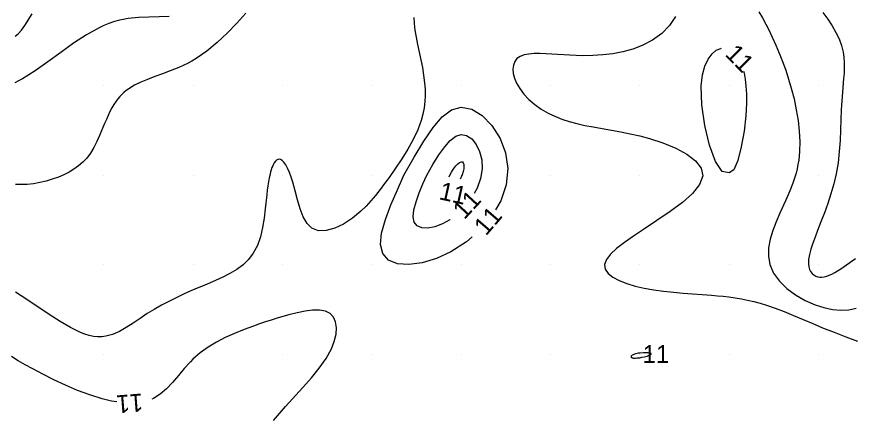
# Model space of a CAD drawing. Extents: x 2602990 to 2605851, y 618069 to 619180.
# Drawn here: x 2603280.3 to 2603374.1, y 618222.9 to 618267.7 of the extents above; entities that cross this region are included whole.
import ezdxf

# ---------------------------------------------------------------- set-up
doc = ezdxf.new("R2010")
doc.units = 0
for name, color, linetype in [('DTM Contours Minor', 7, 'Continuous'), ('DTM Contours Minor Text', 7, 'Continuous'), ('Exist DTM QL2 LIDAR Elevation Point', 7, 'Continuous')]:
    doc.layers.add(name, color=color, linetype=linetype)

msp = doc.modelspace()

# ---------------------------------------------------------------- linework, layer by layer
at = {"layer": 'DTM Contours Minor'}
for points in [[(2603280.077, 618265.56), (2603280.438, 618265.801), (2603280.793, 618266.2), (2603281.159, 618266.725), (2603281.983, 618268.024)], [(2603305.884, 618268.095), (2603304.888, 618266.984), (2603303.815, 618265.88), (2603302.688, 618264.826), (2603301.527, 618263.869), (2603300.356, 618263.052), (2603299.865, 618262.761), (2603299.376, 618262.498), (2603298.888, 618262.26), (2603298.401, 618262.042), (2603297.915, 618261.84), (2603297.429, 618261.649), (2603296.568, 618261.33), (2603295.723, 618261.022), (2603294.908, 618260.714), (2603294.137, 618260.393), (2603293.426, 618260.048), (2603292.79, 618259.665), (2603292.514, 618259.464), (2603292.256, 618259.251), (2603292.016, 618259.026), (2603291.792, 618258.79), (2603291.583, 618258.54), (2603291.387, 618258.279), (2603291.14, 618257.908), (2603290.91, 618257.516), (2603290.694, 618257.104), (2603290.488, 618256.674), (2603290.29, 618256.227), (2603290.095, 618255.764), (2603289.541, 618254.425), (2603289.239, 618253.752), (2603288.905, 618253.097), (2603288.528, 618252.475), (2603288.098, 618251.901), (2603287.665, 618251.441), (2603287.187, 618251.028), (2603286.669, 618250.657), (2603286.117, 618250.328), (2603285.537, 618250.037), (2603284.933, 618249.781), (2603284.244, 618249.536), (2603283.54, 618249.332), (2603282.829, 618249.169), (2603282.118, 618249.049), (2603281.414, 618248.973), (2603280.724, 618248.941), (2603280.421, 618248.942), (2603280.122, 618248.951)], [(2603363.324, 618268.248), (2603363.728, 618267.576), (2603364.11, 618266.884), (2603364.475, 618266.17), (2603364.828, 618265.433), (2603365.226, 618264.551), (2603365.612, 618263.638), (2603365.982, 618262.697), (2603366.332, 618261.728), (2603366.658, 618260.734), (2603366.956, 618259.718), (2603367.26, 618258.519), (2603367.515, 618257.307), (2603367.712, 618256.1), (2603367.844, 618254.913), (2603367.904, 618253.761), (2603367.883, 618252.66), (2603367.843, 618252.153), (2603367.782, 618251.659), (2603367.703, 618251.177), (2603367.605, 618250.703), (2603367.488, 618250.236), (2603367.353, 618249.773), (2603367.129, 618249.11), (2603366.876, 618248.448), (2603366.598, 618247.785), (2603366.303, 618247.116), (2603365.686, 618245.75), (2603365.272, 618244.795), (2603364.897, 618243.824), (2603364.601, 618242.847), (2603364.419, 618241.878), (2603364.391, 618240.927), (2603364.554, 618240.006), (2603364.977, 618239.049), (2603365.628, 618238.156), (2603366.463, 618237.341), (2603367.437, 618236.619), (2603368.508, 618236.004), (2603369.631, 618235.51), (2603370.603, 618235.196), (2603371.564, 618234.99), (2603372.499, 618234.903), (2603373.391, 618234.941), (2603374.223, 618235.115)], [(2603370.472, 618268.179), (2603371.034, 618267.442), (2603371.529, 618266.705), (2603371.953, 618265.969), (2603372.302, 618265.233), (2603372.57, 618264.498), (2603372.755, 618263.764), (2603372.841, 618263.181), (2603372.88, 618262.597), (2603372.882, 618262.008), (2603372.856, 618261.413), (2603372.811, 618260.809), (2603372.679, 618259.282), (2603372.608, 618258.326), (2603372.577, 618257.827), (2603372.55, 618257.311), (2603372.469, 618255.062), (2603372.415, 618253.862), (2603372.327, 618252.633), (2603372.188, 618251.388), (2603371.979, 618250.145), (2603371.717, 618249.018), (2603371.398, 618247.911), (2603371.04, 618246.831), (2603370.66, 618245.786), (2603370.275, 618244.781), (2603369.901, 618243.824), (2603369.618, 618243.085), (2603369.365, 618242.388), (2603369.153, 618241.736), (2603368.993, 618241.133), (2603368.896, 618240.586), (2603368.872, 618240.098), (2603368.909, 618239.765), (2603368.993, 618239.471), (2603369.117, 618239.218), (2603369.28, 618239.007), (2603369.475, 618238.839), (2603369.7, 618238.715), (2603369.912, 618238.645), (2603370.141, 618238.609), (2603370.385, 618238.607), (2603370.645, 618238.64), (2603370.918, 618238.708), (2603371.203, 618238.81), (2603371.5, 618238.948), (2603371.81, 618239.118), (2603372.137, 618239.317), (2603372.481, 618239.542), (2603374.138, 618240.679)], [(2603297.324, 618267.745), (2603296.21, 618267.702), (2603295.055, 618267.678), (2603293.883, 618267.627), (2603292.717, 618267.504), (2603292.171, 618267.409), (2603291.63, 618267.286), (2603291.092, 618267.134), (2603290.555, 618266.952), (2603290.016, 618266.738), (2603289.475, 618266.491), (2603288.064, 618265.709), (2603286.632, 618264.767), (2603285.188, 618263.734), (2603283.743, 618262.678), (2603282.306, 618261.668), (2603280.888, 618260.772), (2603280.465, 618260.534), (2603280.044, 618260.313)], [(2603324.699, 618267.619), (2603324.727, 618266.976), (2603324.819, 618266.217), (2603324.955, 618265.431), (2603325.123, 618264.603), (2603325.488, 618262.906), (2603325.658, 618262.047), (2603325.804, 618261.186), (2603325.91, 618260.329), (2603325.96, 618259.623), (2603325.97, 618258.922), (2603325.936, 618258.223), (2603325.855, 618257.524), (2603325.722, 618256.825), (2603325.533, 618256.123), (2603325.139, 618255.053), (2603324.631, 618253.98), (2603324.033, 618252.907), (2603323.369, 618251.842), (2603322.662, 618250.788), (2603321.935, 618249.753), (2603321.44, 618249.064), (2603320.942, 618248.391), (2603320.433, 618247.739), (2603319.909, 618247.113), (2603319.363, 618246.518), (2603318.789, 618245.959), (2603317.837, 618245.176), (2603316.845, 618244.531), (2603315.854, 618244.06), (2603314.906, 618243.8), (2603314.042, 618243.789), (2603313.303, 618244.063), (2603312.751, 618244.595), (2603312.315, 618245.345), (2603311.968, 618246.246), (2603311.679, 618247.234), (2603311.419, 618248.242), (2603311.16, 618249.205), (2603310.976, 618249.786), (2603310.782, 618250.311), (2603310.581, 618250.768), (2603310.375, 618251.151), (2603310.166, 618251.449), (2603309.958, 618251.653), (2603309.801, 618251.742), (2603309.646, 618251.773), (2603309.497, 618251.751), (2603309.353, 618251.678), (2603309.216, 618251.558), (2603309.088, 618251.393), (2603308.994, 618251.234), (2603308.906, 618251.05), (2603308.824, 618250.844), (2603308.747, 618250.615), (2603308.676, 618250.365), (2603308.609, 618250.096), (2603308.524, 618249.698), (2603308.446, 618249.268), (2603308.375, 618248.807), (2603308.308, 618248.319), (2603308.245, 618247.805), (2603308.074, 618246.251), (2603307.943, 618245.198), (2603307.769, 618244.141), (2603307.526, 618243.113), (2603307.191, 618242.147), (2603306.74, 618241.274), (2603306.213, 618240.583), (2603305.588, 618239.982), (2603304.885, 618239.458), (2603304.121, 618238.998), (2603303.317, 618238.587), (2603302.49, 618238.211), (2603301.577, 618237.823), (2603300.195, 618237.25), (2603299.729, 618237.051), (2603298.911, 618236.688), (2603298.088, 618236.301), (2603297.268, 618235.891), (2603296.454, 618235.457), (2603295.653, 618234.999), (2603294.869, 618234.516), (2603294.063, 618233.984), (2603293.277, 618233.455), (2603292.506, 618232.96), (2603291.744, 618232.529), (2603290.985, 618232.194), (2603290.224, 618231.984), (2603289.772, 618231.931), (2603289.315, 618231.93), (2603288.85, 618231.98), (2603288.375, 618232.08), (2603287.886, 618232.226), (2603287.383, 618232.418), (2603286.275, 618232.953), (2603285.105, 618233.633), (2603283.889, 618234.415), (2603281.383, 618236.104), (2603280.127, 618236.922)], [(2603353.998, 618267.729), (2603353.325, 618266.738), (2603352.453, 618265.857), (2603351.421, 618265.101), (2603350.27, 618264.487), (2603349.214, 618264.081), (2603348.115, 618263.779), (2603346.991, 618263.569), (2603345.858, 618263.437), (2603344.732, 618263.372), (2603343.63, 618263.36), (2603342.89, 618263.377), (2603342.169, 618263.409), (2603340.796, 618263.493), (2603340.146, 618263.535), (2603339.522, 618263.569), (2603338.817, 618263.593), (2603338.161, 618263.587), (2603337.565, 618263.54), (2603337.039, 618263.439), (2603336.596, 618263.274), (2603336.245, 618263.032), (2603335.997, 618262.711), (2603335.848, 618262.317), (2603335.797, 618261.865), (2603335.84, 618261.367), (2603335.977, 618260.839), (2603336.205, 618260.293), (2603336.569, 618259.673), (2603337.035, 618259.06), (2603337.595, 618258.468), (2603338.237, 618257.908), (2603338.95, 618257.394), (2603339.725, 618256.937), (2603340.477, 618256.579), (2603341.268, 618256.27), (2603342.096, 618256.005), (2603342.958, 618255.774), (2603343.851, 618255.57), (2603344.773, 618255.386), (2603345.781, 618255.202), (2603346.813, 618255.021), (2603347.864, 618254.831), (2603348.928, 618254.622), (2603350.001, 618254.382), (2603351.075, 618254.102), (2603352.593, 618253.615), (2603354.018, 618253.031), (2603355.262, 618252.36), (2603356.238, 618251.611), (2603356.859, 618250.793), (2603357.037, 618249.915), (2603356.697, 618248.957), (2603355.903, 618247.961), (2603354.765, 618246.945), (2603353.396, 618245.925), (2603351.906, 618244.917), (2603350.407, 618243.938), (2603349.292, 618243.198), (2603348.279, 618242.487), (2603347.409, 618241.81), (2603346.721, 618241.167), (2603346.256, 618240.561), (2603346.053, 618239.994), (2603346.13, 618239.487), (2603346.452, 618239.021), (2603346.983, 618238.598), (2603347.687, 618238.219), (2603348.53, 618237.889), (2603349.474, 618237.608), (2603350.491, 618237.376), (2603351.555, 618237.189), (2603352.649, 618237.039), (2603353.753, 618236.919), (2603354.847, 618236.821), (2603358.014, 618236.577), (2603358.681, 618236.519), (2603359.336, 618236.454), (2603359.981, 618236.38), (2603360.68, 618236.285), (2603361.374, 618236.172), (2603362.068, 618236.039), (2603362.765, 618235.881), (2603363.469, 618235.696), (2603364.183, 618235.48), (2603365.165, 618235.138), (2603366.173, 618234.747), (2603367.206, 618234.319), (2603369.351, 618233.406), (2603370.462, 618232.946), (2603371.758, 618232.434), (2603373.063, 618231.931), (2603374.353, 618231.427)], [(2603360, 618250.277), (2603359.232, 618250.411), (2603358.478, 618251.534), (2603357.802, 618253.35), (2603357.266, 618255.564), (2603356.935, 618257.879), (2603356.872, 618260), (2603357.009, 618261.21), (2603357.275, 618262.2), (2603357.641, 618262.981), (2603358.081, 618263.564), (2603358.564, 618263.96), (2603359.064, 618264.181), (2603359.105, 618264.186)], [(2603361.618, 618261.632), (2603361.674, 618261.404), (2603361.79, 618260.729), (2603361.876, 618259.953), (2603361.931, 618259.062), (2603361.955, 618258.045), (2603361.868, 618256.632), (2603361.665, 618254.917), (2603361.361, 618253.162), (2603360.972, 618251.629), (2603360.513, 618250.581), (2603360, 618250.277)], [(2603323.569, 618250), (2603324.745, 618251.998), (2603325.834, 618253.797), (2603326.871, 618255.327), (2603327.888, 618256.519), (2603328.92, 618257.302), (2603330, 618257.608), (2603331.184, 618257.377), (2603332.365, 618256.654), (2603333.452, 618255.535), (2603334.354, 618254.117), (2603334.981, 618252.493), (2603335.241, 618250.761), (2603335.051, 618248.936), (2603334.429, 618247.149), (2603333.829, 618246.125)], [(2603326.152, 618250), (2603326.85, 618251.195), (2603327.518, 618252.266), (2603328.162, 618253.174), (2603328.786, 618253.882), (2603329.397, 618254.354), (2603330, 618254.552), (2603330.613, 618254.445), (2603331.187, 618254.055), (2603331.683, 618253.435), (2603332.067, 618252.635), (2603332.3, 618251.707), (2603332.347, 618250.702), (2603332.17, 618249.626), (2603331.783, 618248.555), (2603331.447, 618247.944)], [(2603328.735, 618250), (2603328.958, 618250.394), (2603329.187, 618250.743), (2603329.414, 618251.036), (2603329.631, 618251.266), (2603329.83, 618251.422), (2603330, 618251.496), (2603330.14, 618251.48), (2603330.24, 618251.379), (2603330.301, 618251.207), (2603330.321, 618250.977), (2603330.3, 618250.701), (2603330.238, 618250.393), (2603330.131, 618250.053), (2603329.985, 618249.705), (2603329.9, 618249.538)], [(2603331.239, 618243.11), (2603330.584, 618242.534), (2603328.851, 618241.42), (2603327.251, 618240.69), (2603325.656, 618240.208), (2603324.16, 618240), (2603322.862, 618240.087), (2603321.856, 618240.492), (2603321.239, 618241.239), (2603320.966, 618242.237), (2603321.094, 618243.53), (2603321.52, 618245.036), (2603322.143, 618246.671), (2603322.86, 618248.353), (2603323.569, 618250)], [(2603328.763, 618245.029), (2603328.749, 618245.019), (2603327.908, 618244.548), (2603327.073, 618244.226), (2603326.292, 618244.071), (2603325.614, 618244.097), (2603325.086, 618244.321), (2603324.758, 618244.758), (2603324.63, 618245.347), (2603324.71, 618246.12), (2603324.95, 618247.025), (2603325.303, 618248.009), (2603325.719, 618249.018), (2603326.152, 618250)], [(2603328.65, 618249.814), (2603328.735, 618250)], [(2603309.011, 618222.586), (2603309.657, 618223.35), (2603310.355, 618224.132), (2603312.295, 618226.251), (2603313.247, 618227.338), (2603314.125, 618228.427), (2603314.883, 618229.507), (2603315.474, 618230.566), (2603315.806, 618231.409), (2603315.996, 618232.208), (2603316.042, 618232.94), (2603315.947, 618233.584), (2603315.711, 618234.118), (2603315.335, 618234.518), (2603314.802, 618234.777), (2603314.143, 618234.893), (2603313.381, 618234.888), (2603312.538, 618234.785), (2603311.637, 618234.607), (2603310.702, 618234.375), (2603310.057, 618234.199), (2603309.407, 618234.009), (2603308.752, 618233.806), (2603308.093, 618233.592), (2603307.431, 618233.367), (2603306.765, 618233.132), (2603305.698, 618232.735), (2603304.64, 618232.308), (2603303.606, 618231.843), (2603302.612, 618231.333), (2603301.674, 618230.771), (2603300.807, 618230.151), (2603300.531, 618229.926), (2603300.265, 618229.693), (2603299.973, 618229.419), (2603299.691, 618229.134), (2603299.009, 618228.378), (2603298.354, 618227.598), (2603297.705, 618226.834), (2603297.038, 618226.124), (2603296.33, 618225.508), (2603295.558, 618225.023), (2603295.381, 618224.956)], [(2603291.453, 618224.652), (2603290.883, 618224.747), (2603289.809, 618225.008), (2603288.448, 618225.432), (2603287.076, 618225.942), (2603285.722, 618226.513), (2603284.414, 618227.12), (2603283.181, 618227.735), (2603282.051, 618228.334), (2603281.208, 618228.802), (2603280.428, 618229.258), (2603279.657, 618229.731)], [(2603351.279, 618230), (2603351.268, 618230.067), (2603351.146, 618230.113), (2603350.943, 618230.14), (2603350.687, 618230.151), (2603350.405, 618230.145), (2603350.039, 618230.116), (2603349.799, 618230.081), (2603349.56, 618230.029), (2603349.392, 618229.977), (2603349.253, 618229.92), (2603349.147, 618229.861), (2603349.073, 618229.802), (2603349.048, 618229.773), (2603349.03, 618229.744), (2603349.021, 618229.716), (2603349.022, 618229.684), (2603349.035, 618229.654), (2603349.061, 618229.627), (2603349.101, 618229.603), (2603349.155, 618229.583), (2603349.225, 618229.567), (2603349.31, 618229.556), (2603349.412, 618229.55), (2603349.531, 618229.551), (2603349.668, 618229.558), (2603349.824, 618229.572), (2603350, 618229.594), (2603350.244, 618229.636), (2603350.53, 618229.701), (2603350.816, 618229.779), (2603351.063, 618229.862), (2603351.231, 618229.939), (2603351.279, 618230)]]:
    msp.add_lwpolyline(points, dxfattribs=at)
at = {"layer": 'Exist DTM QL2 LIDAR Elevation Point'}
for p, q in [((2603290, 618260), (2603290, 618260)), ((2603300, 618260), (2603300, 618260)), ((2603310, 618260), (2603310, 618260)), ((2603320, 618260), (2603320, 618260)), ((2603330, 618260), (2603330, 618260)), ((2603340, 618260), (2603340, 618260)), ((2603350, 618260), (2603350, 618260)), ((2603360, 618260), (2603360, 618260)), ((2603370, 618260), (2603370, 618260)), ((2603290, 618250), (2603290, 618250)), ((2603300, 618250), (2603300, 618250)), ((2603310, 618250), (2603310, 618250)), ((2603320, 618250), (2603320, 618250)), ((2603330, 618250), (2603330, 618250)), ((2603340, 618250), (2603340, 618250)), ((2603350, 618250), (2603350, 618250)), ((2603360, 618250), (2603360, 618250)), ((2603370, 618250), (2603370, 618250)), ((2603290, 618240), (2603290, 618240)), ((2603300, 618240), (2603300, 618240)), ((2603310, 618240), (2603310, 618240)), ((2603320, 618240), (2603320, 618240)), ((2603330, 618240), (2603330, 618240)), ((2603340, 618240), (2603340, 618240)), ((2603350, 618240), (2603350, 618240)), ((2603360, 618240), (2603360, 618240)), ((2603370, 618240), (2603370, 618240)), ((2603290, 618230), (2603290, 618230)), ((2603300, 618230), (2603300, 618230)), ((2603310, 618230), (2603310, 618230)), ((2603320, 618230), (2603320, 618230)), ((2603330, 618230), (2603330, 618230)), ((2603340, 618230), (2603340, 618230)), ((2603350, 618230), (2603350, 618230)), ((2603360, 618230), (2603360, 618230)), ((2603370, 618230), (2603370, 618230))]:
    msp.add_line(p, q, dxfattribs=at)

# ---------------------------------------------------------------- texts
at = {"layer": 'DTM Contours Minor Text'}
for rotation, p in [(314.54147, (2603359.444, 618263.437)), (347.50764, (2603327.431, 618247.326)), (47.36038, (2603330.356, 618244.951)), (49.32814, (2603332.785, 618243.136)), (184.41852, (2603294.324, 618225.595))]:
    msp.add_text('11', height=2, rotation=rotation, dxfattribs=at).set_placement(p)
msp.add_text('11', height=2, dxfattribs=at).set_placement((2603350.319, 618229))

doc.saveas('drawing.dxf')
